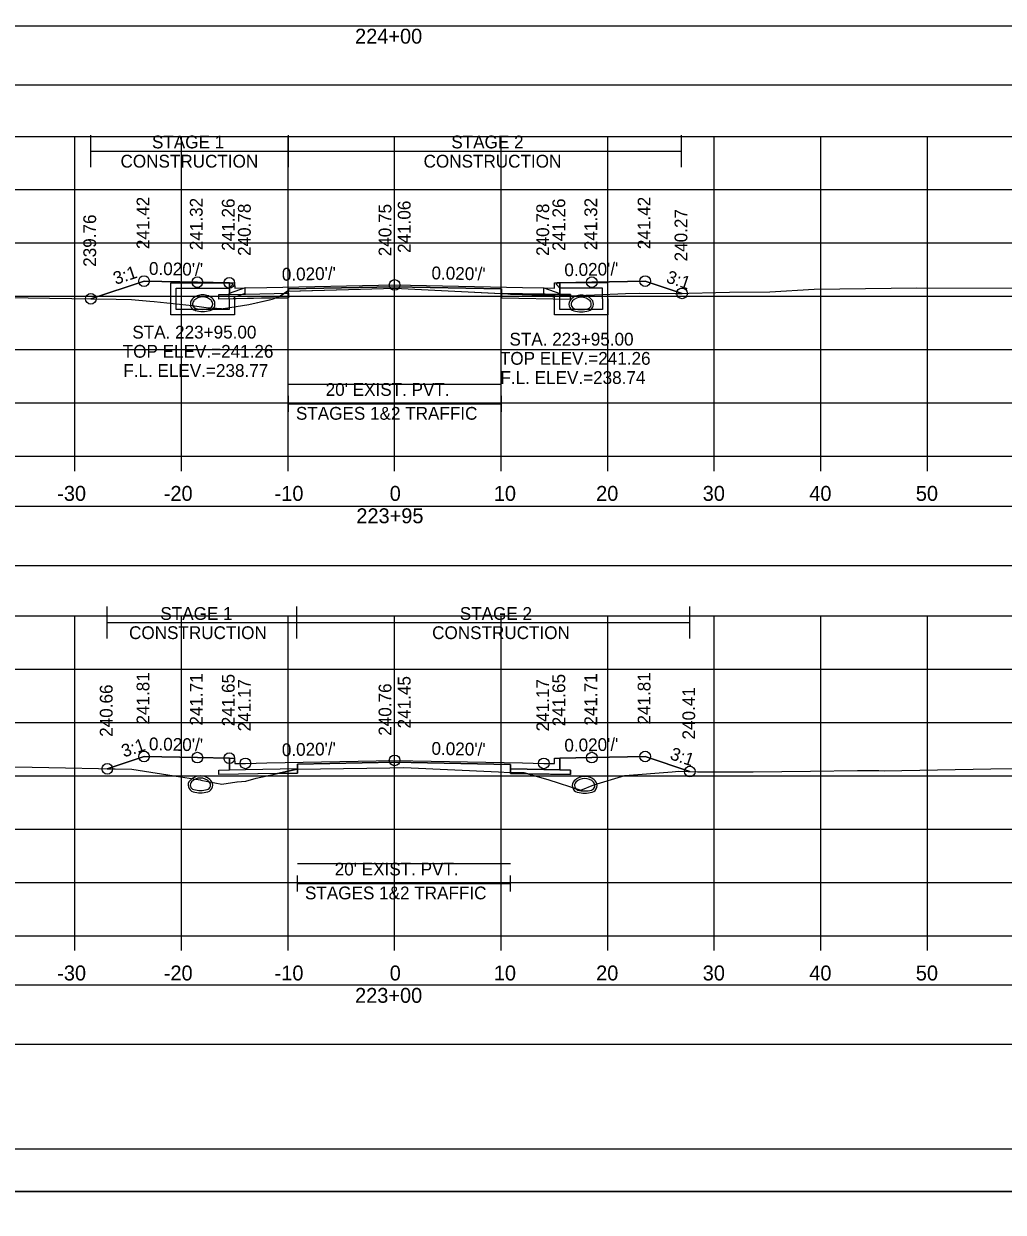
# Model space of a CAD drawing. Extents: x 1369627 to 1374022, y 380035 to 398173.
# Drawn here: x 1372063.7 to 1372155.6, y 385370.3 to 385481.8 of the extents above; entities that cross this region are included whole.
import ezdxf

# ---------------------------------------------------------------- set-up
doc = ezdxf.new("R2010")
doc.units = 0
for name, color, linetype in [('Default', 7, 'Continuous'), ('R_Alt Surface', 7, 'Continuous'), ('R_Axis', 7, 'Continuous'), ('R_Axis Annot', 7, 'Continuous'), ('R_Border', 7, 'Continuous'), ('R_Exist Surface', 7, 'Continuous'), ('R_Fin Surface', 7, 'Continuous'), ('R_Grid', 7, 'Continuous'), ('R_MOT', 7, 'Continuous'), ('R_No Plot', 7, 'Continuous'), ('R_Water', 7, 'Continuous'), ('R_Water Annot', 7, 'Continuous'), ('R_Xsect Elev', 7, 'Continuous'), ('R_Xsect Slope', 7, 'Continuous'), ('T_Vehicle Path Rt', 7, 'Continuous')]:
    doc.layers.add(name, color=color, linetype=linetype)

msp = doc.modelspace()

# ---------------------------------------------------------------- linework, layer by layer
at = {"layer": 'Default'}
for p, q in [((1372088.56, 385445.36), (1372088.56, 385446.86)), ((1372088.56, 385446.11), (1372108.56, 385446.11)), ((1372108.56, 385445.36), (1372108.56, 385446.86)), ((1372089.41, 385400.36), (1372089.41, 385401.86)), ((1372109.41, 385400.36), (1372109.41, 385401.86)), ((1372089.41, 385401.11), (1372109.41, 385401.11))]:
    msp.add_line(p, q, dxfattribs=at)
for points in [[(1371948.53, 385476.04), (1372248.53, 385476.04), (1372248.53, 385481.56), (1371948.53, 385481.56)], [(1371948.53, 385430.95), (1372248.53, 385430.95), (1372248.53, 385436.48), (1371948.53, 385436.48)], [(1371948.53, 385386.04), (1372248.53, 385386.04), (1372248.53, 385391.56), (1371948.53, 385391.56)]]:
    msp.add_lwpolyline(points, close=True, dxfattribs=at)
at = {"layer": 'R_Alt Surface'}
for points in [[(1372083.03, 385457.47), (1372083.03, 385456.38), (1372084.53, 385456.41), (1372088.56, 385456.49), (1372088.56, 385456.9), (1372098.53, 385457.1), (1372108.56, 385456.9), (1372108.56, 385456.48), (1372112.53, 385456.41), (1372114.03, 385456.38), (1372114.03, 385457.47)], [(1372083.03, 385412.86), (1372083.03, 385411.76), (1372084.53, 385411.79), (1372089.41, 385411.89), (1372089.41, 385412.31), (1372098.53, 385412.49), (1372109.41, 385412.27), (1372109.41, 385411.85), (1372112.53, 385411.79), (1372114.03, 385411.76), (1372114.03, 385412.86)]]:
    msp.add_lwpolyline(points, dxfattribs=at)
for points in [[(1372082.03, 385456.36), (1372083.03, 385456.38), (1372084.53, 385456.41), (1372088.56, 385456.49), (1372088.56, 385456.07), (1372082.03, 385455.94)], [(1372115.03, 385456.36), (1372114.03, 385456.38), (1372112.53, 385456.41), (1372108.56, 385456.48), (1372108.56, 385456.07), (1372115.03, 385455.94)], [(1372082.03, 385411.74), (1372083.03, 385411.76), (1372084.53, 385411.79), (1372089.41, 385411.89), (1372089.41, 385411.47), (1372082.03, 385411.32)], [(1372115.03, 385411.74), (1372114.03, 385411.76), (1372112.53, 385411.79), (1372109.41, 385411.85), (1372109.41, 385411.44), (1372115.03, 385411.32)]]:
    msp.add_lwpolyline(points, close=True, dxfattribs=at)
at = {"layer": 'R_Axis'}
for p, q in [((1371948.53, 385441.21), (1372248.53, 385441.21)), ((1372068.53, 385439.81), (1372068.53, 385441.21)), ((1372078.53, 385439.81), (1372078.53, 385441.21)), ((1372088.53, 385439.81), (1372088.53, 385441.21)), ((1372098.53, 385439.81), (1372098.53, 385441.21)), ((1372108.53, 385439.81), (1372108.53, 385441.21)), ((1372118.53, 385439.81), (1372118.53, 385441.21)), ((1372128.53, 385439.81), (1372128.53, 385441.21)), ((1372138.53, 385439.81), (1372138.53, 385441.21)), ((1372148.53, 385439.81), (1372148.53, 385441.21)), ((1371948.53, 385396.21), (1372248.53, 385396.21)), ((1372068.53, 385394.81), (1372068.53, 385396.21)), ((1372078.53, 385394.81), (1372078.53, 385396.21)), ((1372088.53, 385394.81), (1372088.53, 385396.21)), ((1372098.53, 385394.81), (1372098.53, 385396.21)), ((1372108.53, 385394.81), (1372108.53, 385396.21)), ((1372118.53, 385394.81), (1372118.53, 385396.21)), ((1372128.53, 385394.81), (1372128.53, 385396.21)), ((1372138.53, 385394.81), (1372138.53, 385396.21)), ((1372148.53, 385394.81), (1372148.53, 385396.21))]:
    msp.add_line(p, q, dxfattribs=at)
at = {"layer": 'R_Border'}
msp.add_line((1372256.71, 385376.19), (1371940.53, 385376.19), dxfattribs=at)
at = {"layer": 'R_Exist Surface'}
for points in [[(1372062.14, 385456.1), (1372066.14, 385456.03), (1372072.4, 385455.93), (1372073.84, 385455.9), (1372075.55, 385455.75), (1372075.96, 385455.7), (1372079.53, 385455.35), (1372080.85, 385455.16), (1372081.37, 385455.12), (1372082.3, 385455.05), (1372082.41, 385455.04), (1372082.48, 385455.05), (1372084.84, 385455.42), (1372087.04, 385455.93), (1372087.47, 385456.08), (1372087.82, 385456.26), (1372088.47, 385456.67), (1372095.32, 385456.86), (1372098.56, 385456.96), (1372102.32, 385456.77), (1372109.16, 385456.43), (1372109.39, 385456.41), (1372109.59, 385456.4), (1372113.21, 385456.28), (1372113.97, 385456.2), (1372117.29, 385456.35), (1372120.2, 385456.47), (1372121.53, 385456.49), (1372124.87, 385456.46), (1372129.94, 385456.59), (1372133.73, 385456.63), (1372137.9, 385456.87), (1372147.53, 385457), (1372158.79, 385456.96)], [(1372062.6, 385412.05), (1372064.51, 385412.01), (1372073.86, 385411.82), (1372078.43, 385411.13), (1372079.65, 385410.93), (1372080.32, 385410.82), (1372080.36, 385410.81), (1372082.33, 385410.44), (1372083.74, 385410.64), (1372083.77, 385410.64), (1372084.57, 385410.72), (1372085.55, 385410.98), (1372089.38, 385411.84), (1372098.07, 385411.97), (1372099.41, 385411.98), (1372108.29, 385411.57), (1372109.32, 385411.51), (1372109.48, 385411.5), (1372110.69, 385411.5), (1372112.91, 385410.86), (1372116.02, 385409.87), (1372117.21, 385410.36), (1372120.14, 385411.24), (1372124.57, 385411.57), (1372125.2, 385411.66), (1372126.96, 385411.59), (1372130.33, 385411.59), (1372132.16, 385411.58), (1372137.57, 385411.65), (1372141.97, 385411.71), (1372143.97, 385411.72), (1372144.48, 385411.69), (1372154.48, 385411.86), (1372160.33, 385411.93)]]:
    msp.add_lwpolyline(points, dxfattribs=at)
at = {"layer": 'R_Fin Surface'}
for points in [[(1372070.02, 385455.97), (1372075.02, 385457.63), (1372080.02, 385457.53), (1372083.02, 385457.47), (1372083.52, 385457.47), (1372083.53, 385456.97), (1372084.53, 385456.99), (1372086.53, 385457.03), (1372098.53, 385457.27), (1372110.53, 385457.03), (1372112.53, 385456.99), (1372113.53, 385456.97), (1372113.54, 385457.47), (1372114.04, 385457.47), (1372117.04, 385457.53), (1372122.04, 385457.63), (1372125.5, 385456.48)], [(1372071.57, 385411.87), (1372075.02, 385413.02), (1372080.02, 385412.92), (1372083.02, 385412.86), (1372083.52, 385412.86), (1372083.53, 385412.36), (1372084.53, 385412.38), (1372086.53, 385412.42), (1372098.53, 385412.66), (1372110.53, 385412.42), (1372112.53, 385412.38), (1372113.53, 385412.36), (1372113.54, 385412.86), (1372114.04, 385412.86), (1372117.04, 385412.92), (1372122.04, 385413.02), (1372126.23, 385411.62)]]:
    msp.add_lwpolyline(points, dxfattribs=at)
at = {"layer": 'R_Grid'}
for p, q in [((1371948.53, 385471.21), (1372248.53, 385471.21)), ((1372068.53, 385441.21), (1372068.53, 385471.21)), ((1372078.53, 385441.21), (1372078.53, 385471.21)), ((1372088.53, 385441.21), (1372088.53, 385471.21)), ((1372098.53, 385441.21), (1372098.53, 385471.21)), ((1372108.53, 385441.21), (1372108.53, 385471.21)), ((1372118.53, 385441.21), (1372118.53, 385471.21)), ((1372128.53, 385441.21), (1372128.53, 385471.21)), ((1372138.53, 385441.21), (1372138.53, 385471.21)), ((1372148.53, 385441.21), (1372148.53, 385471.21)), ((1371948.53, 385466.21), (1372248.53, 385466.21)), ((1371948.53, 385461.21), (1372248.53, 385461.21)), ((1371948.53, 385456.21), (1372248.53, 385456.21)), ((1371948.53, 385451.21), (1372248.53, 385451.21)), ((1371948.53, 385446.21), (1372248.53, 385446.21)), ((1371948.53, 385441.21), (1372248.53, 385441.21)), ((1371948.53, 385426.21), (1372248.53, 385426.21)), ((1372068.53, 385396.21), (1372068.53, 385426.21)), ((1372078.53, 385396.21), (1372078.53, 385426.21)), ((1372088.53, 385396.21), (1372088.53, 385426.21)), ((1372098.53, 385396.21), (1372098.53, 385426.21)), ((1372108.53, 385396.21), (1372108.53, 385426.21)), ((1372118.53, 385396.21), (1372118.53, 385426.21)), ((1372128.53, 385396.21), (1372128.53, 385426.21)), ((1372138.53, 385396.21), (1372138.53, 385426.21)), ((1372148.53, 385396.21), (1372148.53, 385426.21)), ((1371948.53, 385421.21), (1372248.53, 385421.21)), ((1371948.53, 385416.21), (1372248.53, 385416.21)), ((1371948.53, 385411.21), (1372248.53, 385411.21)), ((1371948.53, 385406.21), (1372248.53, 385406.21)), ((1371948.53, 385401.21), (1372248.53, 385401.21)), ((1371948.53, 385396.21), (1372248.53, 385396.21))]:
    msp.add_line(p, q, dxfattribs=at)
at = {"layer": 'R_MOT'}
for p, q in [((1372070.02, 385468.32), (1372070.02, 385471.32)), ((1372088.57, 385468.32), (1372088.57, 385471.32)), ((1372125.44, 385468.32), (1372125.44, 385471.32)), ((1372070.02, 385469.82), (1372125.44, 385469.82)), ((1372071.57, 385424.09), (1372071.57, 385427.09)), ((1372089.37, 385424.09), (1372089.37, 385427.09)), ((1372126.23, 385424.09), (1372126.23, 385427.09)), ((1372071.57, 385425.59), (1372126.23, 385425.59))]:
    msp.add_line(p, q, dxfattribs=at)
at = {"layer": 'R_No Plot'}
msp.add_line((1371928.13, 385372.21), (1372261.46, 385372.21), dxfattribs=at)
msp.add_line((1371928.13, 385372.21), (1372261.46, 385372.21), dxfattribs=at)
for points in [[(1371928.12, 385585.54), (1372261.46, 385585.54), (1372261.46, 385372.21), (1371928.12, 385372.21)], [(1372174.45, 385581.65), (1372194.07, 385581.65), (1372194.07, 385571.77), (1372210.18, 385571.77), (1372233.38, 385571.77), (1372233.38, 385539.1), (1372256.59, 385539.1), (1372256.71, 385376.19), (1371940.53, 385376.19), (1371940.53, 385581.65)], [(1371928.12, 385372.21), (1372261.46, 385372.21), (1372261.46, 385158.87), (1371928.12, 385158.87)]]:
    msp.add_lwpolyline(points, close=True, dxfattribs=at)
for points in [[(1372088.56, 385447.96), (1372108.56, 385447.96)], [(1372089.41, 385402.98), (1372109.41, 385402.98)]]:
    msp.add_lwpolyline(points, dxfattribs=at)
for centre in [(1372075.02, 385457.63), (1372080.02, 385457.53), (1372117.04, 385457.53), (1372122.04, 385457.63), (1372083.02, 385457.47), (1372098.53, 385457.27), (1372125.5, 385456.48), (1372070.02, 385455.97), (1372075.02, 385413.02), (1372080.02, 385412.92), (1372117.04, 385412.92), (1372122.04, 385413.02), (1372071.57, 385411.87), (1372083.02, 385412.86), (1372084.53, 385412.38), (1372098.53, 385412.66), (1372112.53, 385412.38), (1372126.23, 385411.62)]:
    msp.add_circle(centre, 0.5, dxfattribs=at)
at = {"layer": 'R_Water'}
for p, q in [((1372077.52, 385457.47), (1372083.27, 385457.47)), ((1372077.52, 385455.97), (1372077.52, 385457.47)), ((1372078.02, 385455.97), (1372078.02, 385456.97)), ((1372078.02, 385456.97), (1372083.02, 385456.97)), ((1372083.35, 385457.3), (1372083.02, 385456.97)), ((1372084.52, 385456.99), (1372083.02, 385456.47)), ((1372083.35, 385457.3), (1372083.27, 385457.47)), ((1372112.54, 385456.99), (1372114.04, 385456.47)), ((1372113.71, 385457.3), (1372113.79, 385457.47)), ((1372113.71, 385457.3), (1372114.04, 385456.97)), ((1372118.54, 385457.47), (1372113.79, 385457.47)), ((1372118.04, 385456.97), (1372114.04, 385456.97)), ((1372118.04, 385455.97), (1372118.04, 385456.97)), ((1372118.54, 385455.97), (1372118.54, 385457.47)), ((1372083.02, 385455.97), (1372083.02, 385456.47)), ((1372084.52, 385456.46), (1372083.52, 385456.11)), ((1372083.52, 385455.97), (1372083.52, 385456.11)), ((1372112.54, 385456.46), (1372113.54, 385456.11)), ((1372113.54, 385455.97), (1372113.54, 385456.11)), ((1372114.04, 385455.97), (1372114.04, 385456.47))]:
    msp.add_line(p, q, dxfattribs=at)
for points in [[(1372084.52, 385456.46), (1372084.52, 385456.99)], [(1372112.54, 385456.46), (1372112.54, 385456.99)], [(1372083.52, 385455.97), (1372083.52, 385454.47), (1372080.52, 385454.47), (1372077.52, 385454.47), (1372077.52, 385455.97)], [(1372083.02, 385455.97), (1372083.02, 385454.97), (1372080.52, 385454.97), (1372078.02, 385454.97), (1372078.02, 385455.97)], [(1372118.54, 385455.97), (1372118.54, 385454.45), (1372116.04, 385454.45), (1372113.54, 385454.45), (1372113.54, 385455.97)], [(1372118.04, 385455.97), (1372118.04, 385454.95), (1372116.04, 385454.95), (1372114.04, 385454.95), (1372114.04, 385455.97)]]:
    msp.add_lwpolyline(points, dxfattribs=at)
for centre, radius, start, end in [((1372080.01, 385455.49), 0.646, 136.3515, 253.9529), ((1372080.01, 385455.48), 0.646, 136.3515, 253.9529), ((1372080.52, 385455), 1.35, 43.6485, 136.3515), ((1372080.52, 385455), 1.35, 43.6485, 136.3515), ((1372080.01, 385455.49), 0.438, 136.3515, 253.9529), ((1372080.52, 385455), 1.15, 43.6485, 136.3515), ((1372080.52, 385455), 1.15, 43.6485, 136.3515), ((1372081.03, 385455.49), 0.438, 286.0471, 43.6485), ((1372081.03, 385455.49), 0.646, 286.0471, 43.6485), ((1372081.03, 385455.48), 0.646, 286.0471, 43.6485), ((1372115.53, 385455.46), 0.646, 136.3515, 253.9529), ((1372115.53, 385455.46), 0.646, 136.3515, 253.9529), ((1372116.04, 385454.97), 1.35, 43.6485, 136.3515), ((1372116.04, 385454.97), 1.35, 43.6485, 136.3515), ((1372116.04, 385454.97), 1.15, 43.6485, 136.3515), ((1372116.04, 385454.97), 1.15, 43.6485, 136.3515), ((1372116.55, 385455.46), 0.646, 286.0471, 43.6485), ((1372116.55, 385455.46), 0.646, 286.0471, 43.6485), ((1372080.01, 385455.48), 0.438, 136.3515, 253.9529), ((1372080.52, 385457.27), 2.5, 253.9529, 286.0471), ((1372080.52, 385457.27), 2.5, 253.9529, 286.0471), ((1372080.52, 385457.27), 2.29, 253.9529, 286.0471), ((1372080.52, 385457.27), 2.29, 253.9529, 286.0471), ((1372081.03, 385455.48), 0.438, 286.0471, 43.6485), ((1372115.53, 385455.46), 0.438, 136.3515, 253.9529), ((1372115.53, 385455.46), 0.438, 136.3515, 253.9529), ((1372116.04, 385457.24), 2.5, 253.9529, 286.0471), ((1372116.04, 385457.24), 2.5, 253.9529, 286.0471), ((1372116.04, 385457.24), 2.29, 253.9529, 286.0471), ((1372116.04, 385457.24), 2.29, 253.9529, 286.0471), ((1372116.55, 385455.46), 0.438, 286.0471, 43.6485), ((1372116.55, 385455.46), 0.438, 286.0471, 43.6485), ((1372080.31, 385409.85), 1.35, 43.6485, 136.3515), ((1372079.8, 385410.34), 0.646, 136.3515, 253.9529), ((1372079.8, 385410.34), 0.438, 136.3515, 253.9529), ((1372080.31, 385409.85), 1.15, 43.6485, 136.3515), ((1372080.82, 385410.34), 0.438, 286.0471, 43.6485), ((1372080.82, 385410.34), 0.646, 286.0471, 43.6485), ((1372115.85, 385410.3), 0.646, 136.3515, 253.9529), ((1372116.37, 385409.81), 1.35, 43.6485, 136.3515), ((1372115.85, 385410.3), 0.438, 136.3515, 253.9529), ((1372116.37, 385409.81), 1.15, 43.6485, 136.3515), ((1372116.88, 385410.3), 0.438, 286.0471, 43.6485), ((1372116.88, 385410.3), 0.646, 286.0471, 43.6485), ((1372080.31, 385412.12), 2.5, 253.9529, 286.0471), ((1372080.31, 385412.12), 2.29, 253.9529, 286.0471), ((1372116.37, 385412.08), 2.5, 253.9529, 286.0471), ((1372116.37, 385412.08), 2.29, 253.9529, 286.0471)]:
    msp.add_arc(centre, radius, start, end, dxfattribs=at)
at = {"layer": 'R_Xsect Elev'}
for p, q in [((1372098.53, 385456.96), (1372098.53, 385466.96)), ((1372098.53, 385411.97), (1372098.53, 385421.97))]:
    msp.add_line(p, q, dxfattribs=at)
at = {"layer": 'T_Vehicle Path Rt'}
for p, q in [((1372083.03, 385456.38), (1372083.03, 385457.47)), ((1372114.04, 385457.47), (1372114.03, 385456.38)), ((1372087.38, 385456.05), (1372082.03, 385455.94)), ((1372087.38, 385456.05), (1372088.56, 385456.07)), ((1372088.47, 385456.67), (1372088.17, 385456.48)), ((1372088.17, 385456.48), (1372088.56, 385456.49)), ((1372088.56, 385456.67), (1372088.47, 385456.67)), ((1372088.56, 385456.49), (1372088.56, 385456.67)), ((1372108.56, 385456.46), (1372108.56, 385456.48)), ((1372108.56, 385456.46), (1372108.56, 385456.07)), ((1372115.03, 385456.25), (1372114.17, 385456.21)), ((1372115.03, 385456.25), (1372117.29, 385456.35)), ((1372083.03, 385411.76), (1372083.03, 385412.86)), ((1372114.04, 385412.86), (1372114.03, 385411.76)), ((1372087.55, 385411.44), (1372082.03, 385411.32)), ((1372089.38, 385411.84), (1372087.55, 385411.44)), ((1372087.55, 385411.44), (1372089.41, 385411.47)), ((1372089.41, 385411.84), (1372089.38, 385411.84)), ((1372089.41, 385411.89), (1372089.41, 385411.84)), ((1372089.41, 385411.47), (1372089.41, 385411.84)), ((1372109.32, 385411.51), (1372109.41, 385411.51)), ((1372109.41, 385411.51), (1372109.41, 385411.85)), ((1372109.41, 385411.51), (1372109.41, 385411.44)), ((1372109.41, 385411.44), (1372111.03, 385411.4)), ((1372111.03, 385411.4), (1372112.91, 385410.86))]:
    msp.add_line(p, q, dxfattribs=at)
for points in [[(1372083.03, 385457.47), (1372083.02, 385457.47), (1372080.02, 385457.53), (1372075.02, 385457.63), (1372070.02, 385455.97)], [(1372108.56, 385456.48), (1372108.56, 385456.9), (1372098.53, 385457.1), (1372088.56, 385456.9), (1372088.56, 385456.67)], [(1372088.56, 385456.67), (1372095.32, 385456.86), (1372098.56, 385456.96), (1372102.32, 385456.77), (1372108.56, 385456.46)], [(1372125.5, 385456.48), (1372122.04, 385457.63), (1372117.04, 385457.53), (1372114.04, 385457.47)], [(1372070.02, 385455.97), (1372072.4, 385455.93), (1372073.84, 385455.9), (1372075.55, 385455.75), (1372075.96, 385455.7), (1372079.53, 385455.35), (1372080.85, 385455.16), (1372081.37, 385455.12), (1372082.3, 385455.05), (1372082.41, 385455.04), (1372082.48, 385455.05), (1372084.84, 385455.42), (1372086.78, 385455.87)], [(1372082.03, 385455.94), (1372082.03, 385456.36), (1372083.03, 385456.38)], [(1372086.78, 385455.87), (1372087.04, 385455.93), (1372087.38, 385456.05)], [(1372088.17, 385456.48), (1372087.82, 385456.26), (1372087.47, 385456.08), (1372087.38, 385456.05)], [(1372088.56, 385456.07), (1372088.56, 385456.49), (1372088.17, 385456.48)], [(1372114.17, 385456.21), (1372114.03, 385456.2), (1372113.97, 385456.2), (1372113.21, 385456.28), (1372109.59, 385456.4), (1372109.39, 385456.41), (1372109.16, 385456.43), (1372108.56, 385456.46)], [(1372108.56, 385456.07), (1372115.03, 385455.94), (1372115.03, 385456.25)], [(1372114.03, 385456.38), (1372115.03, 385456.36), (1372115.03, 385456.25)], [(1372117.29, 385456.35), (1372120.2, 385456.47), (1372121.53, 385456.49), (1372124.87, 385456.46), (1372125.5, 385456.48)], [(1372083.03, 385412.86), (1372083.02, 385412.86), (1372080.02, 385412.92), (1372075.02, 385413.02), (1372071.57, 385411.87)], [(1372109.41, 385411.85), (1372109.41, 385412.27), (1372098.53, 385412.49), (1372089.41, 385412.31), (1372089.41, 385411.89)], [(1372126.23, 385411.62), (1372122.04, 385413.02), (1372117.04, 385412.92), (1372114.04, 385412.86)], [(1372071.57, 385411.87), (1372073.86, 385411.82), (1372078.43, 385411.13), (1372079.65, 385410.93), (1372080.32, 385410.82), (1372080.36, 385410.81), (1372082.33, 385410.44), (1372083.74, 385410.64), (1372083.77, 385410.64), (1372084.57, 385410.72), (1372085.55, 385410.98), (1372086.74, 385411.25), (1372087.55, 385411.44)], [(1372082.03, 385411.32), (1372082.03, 385411.74), (1372083.03, 385411.76)], [(1372089.41, 385411.84), (1372098.07, 385411.97), (1372099.41, 385411.98), (1372108.29, 385411.57), (1372109.32, 385411.51)], [(1372111.03, 385411.4), (1372110.69, 385411.5), (1372109.48, 385411.5), (1372109.41, 385411.51)], [(1372114.03, 385411.76), (1372115.03, 385411.74), (1372115.03, 385411.32), (1372111.03, 385411.4)], [(1372112.91, 385410.86), (1372116.02, 385409.87), (1372117.21, 385410.36), (1372120.14, 385411.24), (1372124.57, 385411.57), (1372125.2, 385411.66), (1372126.23, 385411.62)]]:
    msp.add_lwpolyline(points, dxfattribs=at)

# ---------------------------------------------------------------- texts
at = {"layer": 'R_Axis Annot'}
for s, height, p in [('224+00', 1.4, (1372094.82, 385479.91)), ("20' EXIST. PVT.", 1.2, (1372092.06, 385446.86)), ('STAGES 1&2 TRAFFIC', 1.2, (1372089.27, 385444.62)), ('-30', 1.4, (1372066.87, 385437.01)), ('-20', 1.4, (1372076.87, 385437.01)), ('-10', 1.4, (1372087.27, 385437.01)), ('0', 1.4, (1372098.07, 385437.01)), ('10', 1.4, (1372107.84, 385437.01)), ('20', 1.4, (1372117.44, 385437.01)), ('30', 1.4, (1372127.44, 385437.01)), ('40', 1.4, (1372137.44, 385437.01)), ('50', 1.4, (1372147.44, 385437.01)), ('223+95', 1.4, (1372094.94, 385434.91)), ("20' EXIST. PVT.", 1.2, (1372092.91, 385401.86)), ('STAGES 1&2 TRAFFIC', 1.2, (1372090.12, 385399.62)), ('-30', 1.4, (1372066.87, 385392.01)), ('-20', 1.4, (1372076.87, 385392.01)), ('-10', 1.4, (1372087.27, 385392.01)), ('0', 1.4, (1372098.07, 385392.01)), ('10', 1.4, (1372107.84, 385392.01)), ('20', 1.4, (1372117.44, 385392.01)), ('30', 1.4, (1372127.44, 385392.01)), ('40', 1.4, (1372137.44, 385392.01)), ('50', 1.4, (1372147.44, 385392.01)), ('223+00', 1.4, (1372094.82, 385389.91))]:
    msp.add_text(s, height=height, dxfattribs=at).set_placement(p)
at = {"layer": 'R_MOT'}
for s, p in [('STAGE 1', (1372075.76, 385470.08)), ('STAGE 2', (1372103.85, 385470.08)), ('CONSTRUCTION', (1372072.81, 385468.28)), ('CONSTRUCTION', (1372101.25, 385468.28)), ('STAGE 1', (1372076.55, 385425.84)), ('STAGE 2', (1372104.65, 385425.84)), ('CONSTRUCTION', (1372073.61, 385424.04)), ('CONSTRUCTION', (1372102.05, 385424.04))]:
    msp.add_text(s, height=1.2, dxfattribs=at).set_placement(p)
at = {"layer": 'R_Water Annot'}
for s, p in [('STA. 223+95.00', (1372073.92, 385452.24)), ('STA. 223+95.00', (1372109.31, 385451.58)), ('TOP ELEV.=241.26', (1372073.02, 385450.44)), ('TOP ELEV.=241.26', (1372108.41, 385449.78)), ('F.L. ELEV.=238.77', (1372073.07, 385448.64)), ('F.L. ELEV.=238.74', (1372108.46, 385447.98))]:
    msp.add_text(s, height=1.2, dxfattribs=at).set_placement(p)
at = {"layer": 'R_Xsect Elev'}
for s, p in [('241.42', (1372075.52, 385460.63)), ('241.32', (1372080.52, 385460.53)), ('241.26', (1372083.52, 385460.47)), ('240.78', (1372085.03, 385459.99)), ('240.75', (1372098.23, 385459.96)), ('241.06', (1372100.03, 385460.27)), ('240.78', (1372113.03, 385459.99)), ('241.26', (1372114.54, 385460.47)), ('241.32', (1372117.54, 385460.53)), ('241.42', (1372122.54, 385460.63)), ('239.76', (1372070.52, 385458.97)), ('240.27', (1372126, 385459.48)), ('241.81', (1372075.52, 385416.02)), ('241.71', (1372080.52, 385415.92)), ('241.65', (1372083.52, 385415.86)), ('241.17', (1372085.03, 385415.38)), ('241.45', (1372100.03, 385415.66)), ('241.17', (1372113.03, 385415.38)), ('241.65', (1372114.54, 385415.86)), ('241.71', (1372117.54, 385415.92)), ('241.81', (1372122.54, 385416.02)), ('240.66', (1372072.07, 385414.87)), ('240.76', (1372098.23, 385414.97)), ('240.41', (1372126.73, 385414.62))]:
    msp.add_text(s, height=1.2, rotation=90, dxfattribs=at).set_placement(p)
at = {"layer": 'R_Xsect Slope'}
for s, rotation, p in [("0.020'/'", 358.8542, (1372075.47, 385458.22)), ("0.020'/'", 1.1458, (1372114.47, 385458.08)), ('3:1', 18.4332, (1372072.36, 385457.27)), ("0.020'/'", 1.1458, (1372087.96, 385457.66)), ("0.020'/'", 358.8542, (1372101.98, 385457.8)), ('3:1', 341.5668, (1372123.93, 385457.53)), ('3:1', 18.4332, (1372073.13, 385412.92)), ("0.020'/'", 358.8542, (1372075.47, 385413.61)), ("0.020'/'", 1.1458, (1372114.47, 385413.47)), ("0.020'/'", 1.1458, (1372087.96, 385413.05)), ("0.020'/'", 358.8542, (1372101.98, 385413.19)), ('3:1', 341.5668, (1372124.29, 385412.79))]:
    msp.add_text(s, height=1.2, rotation=rotation, dxfattribs=at).set_placement(p)

doc.saveas('drawing.dxf')
